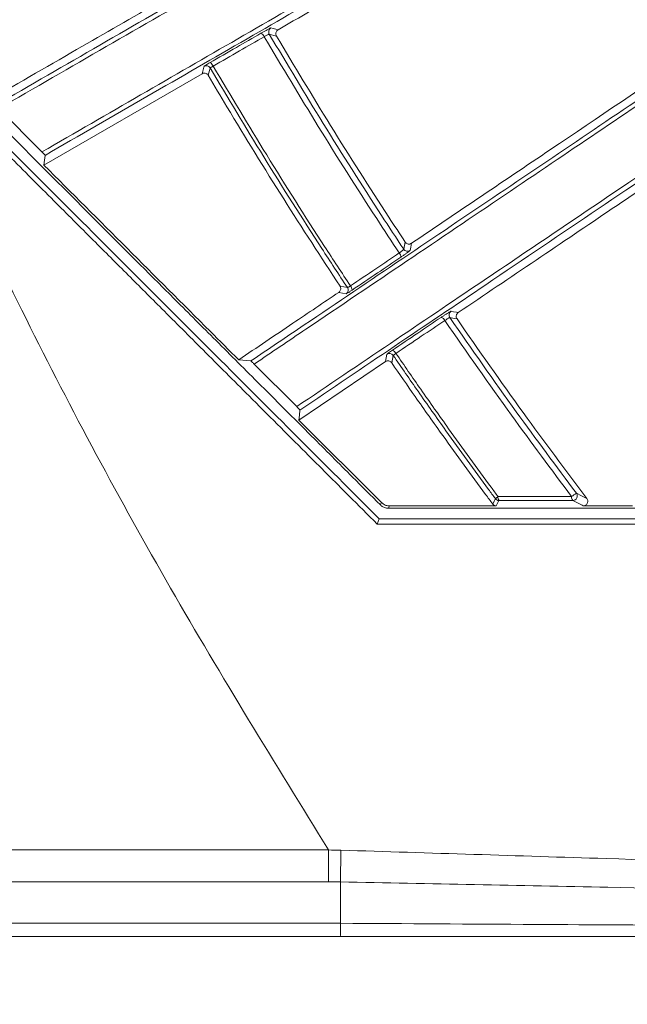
# Model space of a CAD drawing. Header units: millimetres. Extents: x 0 to 1118, y 0 to 864.
# Tile 309 of 512: x 475 to 482, y 383 to 394. Entities that reach past the tile are written whole.
import ezdxf

# ---------------------------------------------------------------- set-up
doc = ezdxf.new("R2010")
doc.units = ezdxf.units.MM
doc.styles.add('SLDTEXTSTYLE0', font='TXT', dxfattribs={"width": 0.605})
doc.dimstyles.new('SLDDIMSTYLE3', dxfattribs={"dimtxt": 3.175, "dimasz": 3.302, "dimexe": 0, "dimexo": 0.0625, "dimgap": 0.79375, "dimtad": 0, "dimtih": 1, "dimtoh": 1, "dimdec": 1, "dimlfac": 4, "dimrnd": 1e-09, "dimzin": 12, "dimdsep": 46, "dimtxsty": 'SLDTEXTSTYLE0', "dimsah": 1, "dimcen": 0.09, "dimadec": 0, "dimazin": 3, "dimtfac": 1, "dimtofl": 0, "dimtmove": 0, "dimatfit": 3, "dimfxl": 1, "dimfrac": 2, "dimtolj": 1, "dimtzin": 12, "dimarcsym": 0})

# ---------------------------------------------------------------- blocks, each defined once
blk = doc.blocks.new('_D_9')
at = {"color": 7, "linetype": 'Continuous', "lineweight": 0}
for p, q in [((522.125, 420.339), (447.138, 420.339)), ((448.738, 420.339), (448.738, 403.935)), ((448.738, 382.658), (448.738, 399.062)), ((465.736, 382.658), (447.138, 382.658))]:
    blk.add_line(p, q, dxfattribs=at)
for points in [[(448.738, 420.339), (448.23, 417.037), (449.246, 417.037)], [(448.738, 382.658), (449.246, 385.96), (448.23, 385.96)]]:
    blk.add_solid(points, dxfattribs=at)
at = {"color": 7, "linetype": 'Continuous', "lineweight": 0, "insert": (443.281, 403.155), "char_height": 3.175, "attachment_point": 1, "style": 'SLDTEXTSTYLE0'}
blk.add_mtext('150.7', dxfattribs=at)

msp = doc.modelspace()

# ---------------------------------------------------------------- linework, layer by layer
at = {"color": 7, "linetype": 'Continuous', "lineweight": 15}
for p, q in [((475.3447, 391.9431), (477.095, 392.9537)), ((475.3237, 392.0879), (474.8453, 392.5662)), ((477.5001, 389.7881), (477.6345, 389.7754)), ((478.1422, 389.2703), (477.6714, 389.741)), ((478.1662, 389.1221), (479.1238, 389.7681)), ((479.0796, 388.2089), (478.1662, 389.1221)), ((480.3495, 388.1731), (479.1675, 388.1726)), ((478.6284, 383.4083), (474.8399, 383.4083))]:
    msp.add_line(p, q, dxfattribs=at)
at = {"color": 9, "linetype": 'Continuous', "lineweight": 0}
for p, q in [((478.6208, 390.6032), (478.7027, 390.5873)), ((474.8232, 384.3654), (478.4939, 384.3654)), ((478.4939, 384.0119), (474.8294, 384.0119)), ((478.6266, 384.0123), (478.4939, 384.0119)), ((478.6266, 383.5548), (478.6266, 384.0123)), ((474.8374, 383.5548), (478.6266, 383.5548))]:
    msp.add_line(p, q, dxfattribs=at)
at = {"color": 9, "linetype": 'Continuous', "lineweight": 0, "flags": 128}
for points in [[(477.8571, 393.46), (477.8831, 393.453), (477.9121, 393.4452), (477.9354, 393.439)], [(477.9176, 393.3698), (477.8886, 393.3776), (477.8386, 393.391)], [(477.095, 392.9537), (477.0986, 392.9673), (477.1062, 392.9956), (477.1138, 393.0239), (477.1168, 393.035)], [(477.1845, 393.0169), (477.1769, 392.9886), (477.1629, 392.9362)], [(479.3257, 391.0114), (479.3334, 391.0514), (479.3411, 391.0915)], [(479.411, 391.0771), (479.4031, 391.0362), (479.3957, 390.9979)], [(478.6893, 390.5186), (478.6494, 390.5263), (478.6068, 390.5346)], [(479.8489, 390.326), (479.8773, 390.3205), (479.9089, 390.3143), (479.928, 390.3106)], [(479.9151, 390.2403), (479.8836, 390.2465), (479.8352, 390.2559)], [(479.1238, 389.7681), (479.1321, 389.8106), (479.1399, 389.8506)], [(479.2087, 389.8372), (479.2007, 389.7963), (479.1927, 389.7554)], [(480.3096, 388.1931), (480.3247, 388.2227), (480.3285, 388.2302), (480.3397, 388.2523)], [(480.3795, 388.232), (480.3683, 388.21), (480.3495, 388.1731)], [(481.236, 388.3123), (481.2934, 388.2835), (481.3369, 388.2616), (481.3508, 388.2547)], [(479.0684, 388.1822), (479.074, 388.1956), (479.0796, 388.2089)], [(479.1675, 388.1726), (479.1618, 388.1589), (479.1563, 388.1458)]]:
    msp.add_lwpolyline(points, dxfattribs=at)
at = {"color": 7, "linetype": 'Continuous', "lineweight": 15, "flags": 128}
for points in [[(475.359, 392.0502), (475.3517, 391.9957), (475.3447, 391.9431)], [(478.1773, 389.2327), (478.1716, 389.1766), (478.1662, 389.1221)], [(479.0557, 388.0277), (479.044, 387.9992), (479.0323, 387.9708)]]:
    msp.add_lwpolyline(points, dxfattribs=at)
at = {"color": 7, "linetype": 'Continuous', "lineweight": 15}
for centre, start, end in [((477.8818, 393.4164), 119.49314, 210.45675), ((478.6609, 390.5598), 304.58546, 33.38884), ((479.8765, 390.2842), 123.44359, 214.46537), ((479.1674, 389.8088), 34.50806, 123.40547)]:
    msp.add_arc(centre, 0.05, start, end, dxfattribs=at)
at = {"color": 9, "linetype": 'Continuous', "lineweight": 0}
for centre, radius, start, end in [((477.7221, 393.3417), 0.0635, 19.47219, 68.37181), ((477.1414, 392.9914), 0.05, 30.52059, 119.45753), ((477.1503, 393.0123), 0.0718, 20.5767, 63.00498), ((479.2346, 390.9297), 0.0581, 352.88157, 44.21911), ((479.3673, 391.0391), 0.05, 213.64628, 304.54853), ((478.689, 390.5611), 0.0649, 358.15338, 43.47543), ((479.7241, 390.1995), 0.0606, 22.99009, 74.89461), ((479.1781, 389.832), 0.0671, 23.92378, 69.89069), ((480.5604, 388.0049), 0.3315, 125.31254, 131.74915), ((480.3799, 388.282), 0.05, 216.52747, 269.51269), ((480.4281, 388.267), 0.0598, 171.8494, 215.73234), ((481.2352, 388.2667), 0.0524, 171.56613, 221.21842), ((481.5367, 387.8383), 0.5613, 122.3948, 129.02676), ((481.196, 388.2822), 0.0501, 269.68075, 36.9231), ((533.2858, 491.7867), 115.9178, 243.296649, 243.361164)]:
    msp.add_arc(centre, radius, start, end, dxfattribs=at)
at = {"color": 7, "linetype": 'Continuous', "lineweight": 15}
for points, knots in [([(474.8074, 392.6017), (475.1945, 392.8252), (475.969, 393.2723), (477.1242, 393.9393), (478.2656, 394.5984), (479.5542, 395.3424), (480.9536, 396.1504), (482.4355, 397.006), (484.1091, 397.9724), (485.9327, 399.0254), (487.7209, 400.0579), (489.282, 400.9593), (491.1097, 402.0147), (492.4181, 402.7702), (493.2911, 403.2742)], [0, 0, 0, 0, 0.04863197, 0.09727467, 0.14766909, 0.19807737, 0.27122655, 0.34456254, 0.4178249, 0.53255635, 0.64734624, 0.73539382, 0.82344916, 1, 1, 1, 1]), ([(493.2824, 403.2153), (492.4115, 402.7127), (491.1045, 401.9584), (489.2777, 400.9036), (487.7386, 400.0148), (486.0007, 399.0111), (484.2208, 397.983), (482.549, 397.0172), (481.0174, 396.1324), (479.5952, 395.3107), (478.3171, 394.5722), (477.1977, 393.9254), (476.0386, 393.2557), (475.243, 392.796), (474.8453, 392.5662)], [0, 0, 0, 0, 0.17646509, 0.26485775, 0.35324274, 0.46386996, 0.574448, 0.65057789, 0.72678676, 0.80278725, 0.85131154, 0.89982393, 0.94991812, 1, 1, 1, 1]), ([(475.3237, 392.0879), (475.6885, 392.2986), (476.4181, 392.7202), (477.5042, 393.3476), (478.5769, 393.9673), (479.8253, 394.6884), (481.2135, 395.4902), (482.7086, 396.3536), (484.3968, 397.3285), (486.2359, 398.3905), (488.0341, 399.4286), (489.5995, 400.3323), (491.4258, 401.3865), (492.7364, 402.1427), (493.6107, 402.6472)], [0, 0, 0, 0, 0.04625658, 0.09252205, 0.14025422, 0.18799727, 0.26234629, 0.33689117, 0.41135999, 0.52808021, 0.64486161, 0.73353641, 0.82221908, 1, 1, 1, 1]), ([(493.669, 402.6203), (492.7962, 402.1163), (491.4862, 401.36), (489.6593, 400.3054), (488.1142, 399.4134), (486.3634, 398.4028), (484.5634, 397.3637), (482.8715, 396.387), (481.3201, 395.4915), (479.8997, 394.6716), (478.6491, 393.9496), (477.5865, 393.3362), (476.4885, 392.7023), (475.7354, 392.2676), (475.359, 392.0502)], [0, 0, 0, 0, 0.17729844, 0.26609505, 0.35488409, 0.4673262, 0.57971746, 0.65713312, 0.73463046, 0.81190979, 0.85827114, 0.90462301, 0.95231657, 1, 1, 1, 1]), ([(477.6345, 389.7754), (477.8318, 389.9085), (478.3987, 390.2909), (479.3191, 390.9117), (480.3902, 391.6342), (481.4369, 392.3403), (482.7687, 393.2387), (484.3305, 394.2922), (486.0829, 395.4744), (487.7479, 396.5976), (489.2801, 397.6311), (490.694, 398.5849), (492.449, 399.7688), (493.716, 400.6235), (494.5613, 401.1936)], [0, 0, 0, 0, 0.0270339, 0.0776594, 0.1282978, 0.1802838, 0.2322809, 0.3319444, 0.431681, 0.53384, 0.636027, 0.726927, 0.8178342, 1, 1, 1, 1]), ([(494.5568, 401.1345), (493.7131, 400.5657), (492.4471, 399.7122), (490.6928, 398.5288), (489.2892, 397.582), (487.7809, 396.5643), (486.1329, 395.4523), (484.3742, 394.2654), (482.7974, 393.2012), (481.4717, 392.3064), (480.438, 391.6086), (479.3623, 390.8825), (478.4318, 390.2543), (477.8628, 389.8702), (477.6714, 389.741)], [0, 0, 0, 0, 0.1821714, 0.2733754, 0.3645721, 0.4646708, 0.5647439, 0.6667175, 0.7686121, 0.8192962, 0.8699701, 0.9218476, 0.9737107, 1, 1, 1, 1]), ([(478.1422, 389.2703), (478.4889, 389.5043), (479.1824, 389.9724), (480.4199, 390.8075), (481.8334, 391.7614), (483.3788, 392.8042), (484.7151, 393.7058), (486.2521, 394.7427), (487.9537, 395.8906), (489.8905, 397.197), (491.1047, 398.0157), (491.7117, 398.4251)], [0, 0, 0, 0, 0.0622346, 0.1244829, 0.2282574, 0.3324101, 0.4364201, 0.5130393, 0.675193, 0.837619, 1, 1, 1, 1]), ([(491.6203, 398.299), (491.5347, 398.2413), (491.0312, 397.9017), (490.0929, 397.2689), (488.7684, 396.3756), (487.3851, 395.4427), (486.0862, 394.5667), (484.8879, 393.7586), (483.8087, 393.0308), (482.6745, 392.2658), (481.4854, 391.4639), (480.3275, 390.6829), (479.2224, 389.9376), (478.5265, 389.4683), (478.1773, 389.2327)], [0, 0, 0, 0, 0.02329, 0.1369959, 0.2506916, 0.3651179, 0.4795207, 0.5571741, 0.6355094, 0.7138294, 0.7937351, 0.8736122, 0.9365803, 1, 1, 1, 1]), ([(477.9354, 393.439), (478.5362, 393.7858), (479.7469, 394.4849), (480.8645, 395.1302), (481.4276, 395.4553)], [0, 0, 0, 0, 0.4961697, 1, 1, 1, 1]), ([(482.7688, 393.4005), (482.568, 393.7093), (482.1576, 394.3405), (481.7404, 395.0247), (481.5198, 395.3969), (481.4952, 395.4384)], [0, 0, 0, 0, 0.4598784, 0.9399054, 1, 1, 1, 1]), ([(479.0684, 388.1822), (478.9653, 388.2853), (478.7112, 388.5394), (478.2581, 388.9925), (477.7446, 389.506), (477.2336, 390.017), (476.7876, 390.463), (476.3772, 390.8734), (475.957, 391.2936), (475.4925, 391.7581), (474.9422, 392.3084), (474.3848, 392.8658), (473.895, 393.3556), (473.6189, 393.6317), (473.5084, 393.7422)], [0, 0, 0, 0, 0.0556648, 0.1371943, 0.2445858, 0.3328372, 0.4130221, 0.4852625, 0.5542637, 0.639762, 0.7358391, 0.8511189, 0.9403975, 1, 1, 1, 1]), ([(476.6327, 393.7545), (476.325, 393.5768), (475.6759, 393.202), (475.0152, 392.8206), (474.6678, 392.62)], [0, 0, 0, 0, 0.4740687, 1, 1, 1, 1]), ([(479.0557, 388.0277), (478.4514, 388.6319), (477.2428, 389.8405), (475.4713, 391.6119), (474.3039, 392.7793), (473.7414, 393.3419)], [0, 0, 0, 0, 0.3412914, 0.6825888, 1, 1, 1, 1]), ([(477.9354, 393.439), (477.9308, 393.4356), (477.9214, 393.4289), (477.9128, 393.4134), (477.9096, 393.3962), (477.9119, 393.381), (477.916, 393.3729), (477.9176, 393.3698)], [0, 0, 0, 0, 0.2213191, 0.4428057, 0.6610325, 0.8725333, 1, 1, 1, 1]), ([(479.3411, 391.0915), (479.2812, 391.1825), (479.0006, 391.6092), (478.5195, 392.3648), (478.1153, 393.0397), (477.9176, 393.3698)], [0, 0, 0, 0, 0.1216535, 0.570313, 1, 1, 1, 1]), ([(473.7013, 393.3018), (473.7967, 393.2064), (474.0315, 392.9716), (474.4499, 392.5532), (474.9393, 392.0638), (475.4343, 391.5688), (475.8748, 391.1282), (476.2728, 390.7302), (476.6779, 390.3252), (477.1233, 389.8798), (477.6528, 389.3503), (478.1909, 388.8122), (478.6634, 388.3396), (478.9283, 388.0748), (479.0323, 387.9708)], [0, 0, 0, 0, 0.053622, 0.1320807, 0.2353716, 0.3288818, 0.410565, 0.483253, 0.5528407, 0.6385083, 0.7339244, 0.8508873, 0.9414294, 1, 1, 1, 1]), ([(482.7545, 393.3325), (482.6991, 393.2951), (482.1463, 392.9222), (481.0599, 392.1894), (479.9628, 391.4493), (479.411, 391.0771)], [0, 0, 0, 0, 0.0524767, 0.5234736, 1, 1, 1, 1]), ([(477.1629, 392.9362), (477.1596, 392.9407), (477.1532, 392.9495), (477.1387, 392.9579), (477.1225, 392.9614), (477.1072, 392.9597), (477.0986, 392.9555), (477.095, 392.9537)], [0, 0, 0, 0, 0.207803, 0.4154901, 0.6258967, 0.8429503, 1, 1, 1, 1]), ([(478.6208, 390.6032), (478.4117, 390.9239), (477.9847, 391.5789), (477.5045, 392.3604), (477.2319, 392.82), (477.1629, 392.9362)], [0, 0, 0, 0, 0.4173751, 0.8525843, 1, 1, 1, 1]), ([(479.928, 390.3106), (480.5039, 390.699), (481.6639, 391.4815), (482.7331, 392.2026), (483.2715, 392.5658)], [0, 0, 0, 0, 0.4963986, 1, 1, 1, 1]), ([(475.359, 392.0502), (475.3586, 392.0508), (475.3579, 392.052), (475.3521, 392.0585), (475.3435, 392.0677), (475.3335, 392.078), (475.3267, 392.0849), (475.3237, 392.0879)], [0, 0, 0, 0, 0.2083945, 0.4168429, 0.6248582, 0.8373119, 1, 1, 1, 1]), ([(477.5001, 389.7881), (477.3948, 389.8933), (476.6766, 390.6114), (475.958, 391.3299), (475.3447, 391.9431)], [0, 0, 0, 0, 0.1465157, 1, 1, 1, 1]), ([(479.3411, 391.0915), (479.3446, 391.0871), (479.3516, 391.0785), (479.3666, 391.0706), (479.3831, 391.0678), (479.3987, 391.0701), (479.4073, 391.075), (479.411, 391.0771)], [0, 0, 0, 0, 0.2045474, 0.4088592, 0.6182987, 0.8355296, 1, 1, 1, 1]), ([(478.6068, 390.5346), (478.4382, 390.4209), (478.072, 390.1739), (477.7005, 389.9233), (477.5001, 389.7881)], [0, 0, 0, 0, 0.4605866, 1, 1, 1, 1]), ([(478.6068, 390.5346), (478.6113, 390.5383), (478.6202, 390.5457), (478.6279, 390.5618), (478.6298, 390.579), (478.6266, 390.5933), (478.6223, 390.6006), (478.6208, 390.6032)], [0, 0, 0, 0, 0.2265368, 0.4532835, 0.6737751, 0.88548, 1, 1, 1, 1]), ([(479.928, 390.3106), (479.9236, 390.3069), (479.9147, 390.2995), (479.9072, 390.2833), (479.9053, 390.2659), (479.9087, 390.2509), (479.9134, 390.2432), (479.9151, 390.2403)], [0, 0, 0, 0, 0.2229343, 0.4459802, 0.6649171, 0.8756839, 1, 1, 1, 1]), ([(481.3508, 388.2547), (481.1144, 388.5699), (480.6243, 389.2233), (480.157, 389.8934), (479.9151, 390.2403)], [0, 0, 0, 0, 0.4823433, 1, 1, 1, 1]), ([(477.6714, 389.741), (477.6672, 389.7451), (477.6589, 389.7533), (477.6478, 389.764), (477.6393, 389.7717), (477.6354, 389.7751), (477.6347, 389.7753), (477.6345, 389.7754)], [0, 0, 0, 0, 0.2255572, 0.4509466, 0.6808257, 0.9120017, 1, 1, 1, 1]), ([(479.1927, 389.7554), (479.1892, 389.7595), (479.1821, 389.7679), (479.1672, 389.7752), (479.1509, 389.7776), (479.1357, 389.7749), (479.1274, 389.7701), (479.1238, 389.7681)], [0, 0, 0, 0, 0.2061959, 0.4122684, 0.6217169, 0.8392029, 1, 1, 1, 1]), ([(480.3096, 388.1931), (480.2835, 388.2283), (480.0986, 388.4779), (479.8115, 388.8732), (479.4665, 389.3597), (479.279, 389.6307), (479.1927, 389.7554)], [0, 0, 0, 0, 0.0684219, 0.4852678, 0.763148, 1, 1, 1, 1]), ([(478.1773, 389.2327), (478.1769, 389.2334), (478.1762, 389.2346), (478.1703, 389.2413), (478.1615, 389.2506), (478.1516, 389.2608), (478.145, 389.2674), (478.1422, 389.2703)], [0, 0, 0, 0, 0.2141163, 0.4285185, 0.6382972, 0.8461281, 1, 1, 1, 1]), ([(481.1957, 388.2321), (481.0758, 388.2321), (480.8048, 388.2321), (480.5317, 388.232), (480.3795, 388.232)], [0, 0, 0, 0, 0.4424791, 1, 1, 1, 1]), ([(481.3508, 388.2547), (481.3537, 388.25), (481.3595, 388.2406), (481.362, 388.2239), (481.3596, 388.2074), (481.3517, 388.1922), (481.339, 388.1805), (481.325, 388.1744), (481.3158, 388.1738), (481.3124, 388.1735)], [0, 0, 0, 0, 0.1437765, 0.28739318, 0.43447591, 0.58781527, 0.74637596, 0.90665563, 1, 1, 1, 1]), ([(479.1563, 388.1458), (479.1424, 388.1472), (479.1145, 388.1499), (479.0853, 388.1665), (479.0717, 388.1791), (479.0684, 388.1822)], [0, 0, 0, 0, 0.43061108, 0.86156759, 1, 1, 1, 1]), ([(479.0796, 388.2089), (479.0924, 388.1987), (479.1161, 388.1799), (479.1487, 388.173), (479.1649, 388.1726), (479.1675, 388.1726)], [0, 0, 0, 0, 0.4959765, 0.918035, 1, 1, 1, 1]), ([(487.0228, 388.1458), (486.3995, 388.1458), (485.1368, 388.1458), (483.1864, 388.1458), (481.1901, 388.1458), (479.8362, 388.1458), (479.1563, 388.1458)], [0, 0, 0, 0, 0.2501765, 0.5068001, 0.7523661, 1, 1, 1, 1]), ([(480.3495, 388.1731), (480.3439, 388.1736), (480.3328, 388.1747), (480.3188, 388.1824), (480.3124, 388.1899), (480.3096, 388.1931)], [0, 0, 0, 0, 0.3650224, 0.7304297, 1, 1, 1, 1]), ([(481.858, 388.1738), (481.7097, 388.1738), (481.5283, 388.1737), (481.3457, 388.1736), (481.3124, 388.1735)], [0, 0, 0, 0, 0.8171735, 1, 1, 1, 1]), ([(479.0557, 388.0277), (479.7698, 388.0278), (481.1978, 388.028), (483.2503, 388.0285), (485.2291, 388.0291), (486.4846, 388.0295), (487.114, 388.0297)], [0, 0, 0, 0, 0.2538502, 0.5076106, 0.7531888, 1, 1, 1, 1]), ([(479.0323, 387.9708), (479.7456, 387.9708), (481.172, 387.9708), (483.2314, 387.9708), (485.227, 387.9708), (486.4994, 387.9708), (487.1373, 387.9708)], [0, 0, 0, 0, 0.2512035, 0.5023002, 0.7504939, 1, 1, 1, 1]), ([(591.3199, 383.4083), (590.28, 383.4083), (588.1991, 383.4083), (585.0889, 383.4083), (581.4514, 383.4083), (577.3036, 383.4083), (572.8382, 383.4083), (568.6971, 383.4083), (564.8686, 383.4083), (559.9509, 383.4083), (553.8744, 383.4083), (548.4422, 383.4083), (544.1887, 383.4083), (541.1313, 383.4083), (537.4129, 383.4083), (533.631, 383.4083), (530.4249, 383.4083), (527.8352, 383.4083), (525.8844, 383.4083), (523.9273, 383.4083), (521.972, 383.4083), (520.0207, 383.4083), (518.0828, 383.4083), (516.1611, 383.4083), (514.2656, 383.4083), (512.3985, 383.4083), (510.568, 383.4083), (508.7746, 383.4083), (507.0189, 383.4083), (504.7241, 383.4083), (501.9297, 383.4083), (498.6393, 383.4083), (495.3421, 383.4083), (492.5321, 383.4083), (490.2163, 383.4083), (488.4377, 383.4083), (486.6169, 383.4083), (484.7393, 383.4083), (482.806, 383.4083), (480.7614, 383.4083), (479.3604, 383.4083), (478.6284, 383.4083)], [0, 0, 0, 0, 0.0261524, 0.0523281, 0.0784924, 0.1184433, 0.1584006, 0.1939935, 0.2267362, 0.2595021, 0.3249911, 0.3904764, 0.4068476, 0.4395939, 0.4723461, 0.5051069, 0.5378774, 0.554254, 0.5706657, 0.5870428, 0.6034629, 0.6198407, 0.6362671, 0.6526445, 0.6690735, 0.6854491, 0.7018724, 0.7182479, 0.7346197, 0.7510167, 0.7837653, 0.8165103, 0.8492547, 0.8820578, 0.8985272, 0.9149943, 0.9314749, 0.9479519, 0.9647761, 0.9815951, 1, 1, 1, 1])]:
    msp.add_open_spline(points, degree=3, knots=knots, dxfattribs=at)
at = {"color": 9, "linetype": 'Continuous', "lineweight": 0}
for points, knots in [([(482.8469, 393.3857), (482.8012, 393.455), (482.5436, 393.8461), (482.0931, 394.5517), (481.7057, 395.1987), (481.5163, 395.5151)], [0, 0, 0, 0, 0.099159, 0.5595827, 1, 1, 1, 1]), ([(481.5385, 395.5272), (481.7272, 395.2119), (482.1137, 394.566), (482.5643, 393.8599), (482.8229, 393.4672), (482.8697, 393.3962)], [0, 0, 0, 0, 0.43861396, 0.89844069, 1, 1, 1, 1]), ([(477.8571, 393.46), (477.8568, 393.4599), (477.8557, 393.4599), (477.8477, 393.4564), (477.8291, 393.447), (477.8038, 393.4335), (477.7745, 393.4173), (477.7552, 393.4063), (477.7455, 393.4007)], [0, 0, 0, 0, 0.0638893, 0.2510933, 0.4383342, 0.625568, 0.8127899, 1, 1, 1, 1]), ([(477.1829, 393.0762), (477.2801, 393.1323), (477.4684, 393.2409), (477.6552, 393.3486), (477.7455, 393.4007)], [0, 0, 0, 0, 0.5163552, 1, 1, 1, 1]), ([(477.782, 393.3629), (477.6914, 393.3106), (477.504, 393.2026), (477.3151, 393.0937), (477.2175, 393.0375)], [0, 0, 0, 0, 0.4836284, 1, 1, 1, 1]), ([(477.782, 393.3629), (477.7869, 393.3656), (477.7966, 393.3709), (477.8115, 393.3787), (477.8243, 393.3851), (477.8338, 393.3895), (477.8379, 393.3911), (477.8385, 393.3911), (477.8386, 393.391)], [0, 0, 0, 0, 0.1871956, 0.3744329, 0.5617052, 0.748893, 0.9361498, 1, 1, 1, 1]), ([(479.2763, 390.9702), (479.1928, 391.0971), (478.8882, 391.5601), (478.3842, 392.3542), (477.98, 393.0313), (477.782, 393.3629)], [0, 0, 0, 0, 0.1615445, 0.5893279, 1, 1, 1, 1]), ([(477.8386, 393.391), (478.036, 393.0608), (478.4394, 392.3856), (478.941, 391.5959), (479.2438, 391.1358), (479.3257, 391.0114)], [0, 0, 0, 0, 0.4111917, 0.8407541, 1, 1, 1, 1]), ([(473.7014, 393.3017), (474.1732, 392.2776), (475.1169, 390.2287), (476.7172, 387.2448), (477.9018, 385.325), (478.4939, 384.3654)], [0, 0, 0, 0, 0.333268, 0.6667314, 1, 1, 1, 1]), ([(477.1829, 393.0762), (477.1746, 393.0714), (477.157, 393.0612), (477.1355, 393.0481), (477.1201, 393.0382), (477.1179, 393.0361), (477.1168, 393.035)], [0, 0, 0, 0, 0.2298283, 0.4865498, 0.7432776, 1, 1, 1, 1]), ([(477.1845, 393.0169), (477.185, 393.0174), (477.186, 393.0186), (477.1937, 393.0237), (477.2045, 393.0301), (477.2133, 393.0351), (477.2175, 393.0375)], [0, 0, 0, 0, 0.2567641, 0.513515, 0.7701594, 1, 1, 1, 1]), ([(478.7027, 390.5873), (478.6078, 390.7314), (478.2932, 391.2097), (477.7819, 392.0165), (477.3807, 392.6883), (477.1845, 393.0169)], [0, 0, 0, 0, 0.1806635, 0.599399, 1, 1, 1, 1]), ([(477.2175, 393.0375), (477.4135, 392.7092), (477.8142, 392.0376), (478.3256, 391.2301), (478.6406, 390.751), (478.7361, 390.6058)], [0, 0, 0, 0, 0.4000386, 0.8181504, 1, 1, 1, 1]), ([(478.7361, 390.6058), (478.8302, 390.6693), (479.011, 390.7912), (479.1903, 390.9122), (479.2763, 390.9702)], [0, 0, 0, 0, 0.5202969, 1, 1, 1, 1]), ([(479.2763, 390.9702), (479.278, 390.9714), (479.2842, 390.9756), (479.2953, 390.9837), (479.308, 390.9935), (479.3181, 391.0021), (479.3248, 391.0087), (479.3254, 391.0105), (479.3257, 391.0114)], [0, 0, 0, 0, 0.07076474, 0.25545588, 0.44089337, 0.62700348, 0.81345689, 1, 1, 1, 1]), ([(479.2923, 390.9225), (479.2957, 390.9249), (479.3082, 390.9333), (479.3307, 390.9489), (479.3569, 390.9675), (479.3781, 390.9831), (479.3926, 390.9943), (479.3947, 390.9967), (479.3957, 390.9979)], [0, 0, 0, 0, 0.0710207, 0.2563085, 0.4419862, 0.6279774, 0.8139977, 1, 1, 1, 1]), ([(479.2923, 390.9225), (479.2066, 390.8647), (479.0279, 390.744), (478.8477, 390.6223), (478.7539, 390.559)], [0, 0, 0, 0, 0.4797221, 1, 1, 1, 1]), ([(478.6893, 390.5186), (478.6904, 390.5189), (478.6928, 390.5197), (478.7064, 390.5279), (478.7273, 390.5412), (478.745, 390.5531), (478.7539, 390.559)], [0, 0, 0, 0, 0.2208714, 0.4806913, 0.7403521, 1, 1, 1, 1]), ([(478.7027, 390.5873), (478.7034, 390.5873), (478.7049, 390.5872), (478.7121, 390.5907), (478.7228, 390.5969), (478.7317, 390.6028), (478.7361, 390.6058)], [0, 0, 0, 0, 0.2214831, 0.4814521, 0.7409059, 1, 1, 1, 1]), ([(479.8489, 390.326), (479.8485, 390.3259), (479.8472, 390.3257), (479.8388, 390.3212), (479.8204, 390.3102), (479.7958, 390.2948), (479.7675, 390.2765), (479.7491, 390.2642), (479.7399, 390.258)], [0, 0, 0, 0, 0.0753511, 0.260245, 0.4451725, 0.6301174, 0.8150521, 1, 1, 1, 1]), ([(479.2011, 389.895), (479.2945, 389.9579), (479.4749, 390.0795), (479.6537, 390.1999), (479.7399, 390.258)], [0, 0, 0, 0, 0.517883, 1, 1, 1, 1]), ([(479.7799, 390.2232), (479.6934, 390.1649), (479.514, 390.0442), (479.3331, 389.9223), (479.2394, 389.8592)], [0, 0, 0, 0, 0.4821038, 1, 1, 1, 1]), ([(479.7799, 390.2232), (479.7845, 390.2262), (479.7939, 390.2322), (479.8082, 390.241), (479.8207, 390.2485), (479.83, 390.2537), (479.8344, 390.2558), (479.835, 390.2559), (479.8352, 390.2559)], [0, 0, 0, 0, 0.1849478, 0.3699283, 0.5548869, 0.7398481, 0.9246527, 1, 1, 1, 1]), ([(481.1833, 388.2744), (480.9598, 388.5737), (480.4808, 389.2152), (480.0237, 389.8725), (479.7799, 390.2232)], [0, 0, 0, 0, 0.4665984, 1, 1, 1, 1]), ([(479.8352, 390.2559), (480.0784, 389.9066), (480.5346, 389.251), (481.0127, 388.6112), (481.236, 388.3123)], [0, 0, 0, 0, 0.5328199, 1, 1, 1, 1]), ([(479.2011, 389.895), (479.1938, 389.89), (479.1777, 389.8791), (479.1576, 389.865), (479.143, 389.854), (479.1409, 389.8517), (479.1399, 389.8506)], [0, 0, 0, 0, 0.2160617, 0.4773816, 0.7386775, 1, 1, 1, 1]), ([(479.2087, 389.8372), (479.2092, 389.8378), (479.2101, 389.839), (479.2175, 389.8444), (479.2276, 389.8514), (479.2357, 389.8568), (479.2394, 389.8592)], [0, 0, 0, 0, 0.2613137, 0.5226312, 0.7839144, 1, 1, 1, 1]), ([(479.2394, 389.8592), (479.3308, 389.7268), (479.5233, 389.4478), (479.8735, 388.9531), (480.1596, 388.5583), (480.3437, 388.3095), (480.3688, 388.2755)], [0, 0, 0, 0, 0.2480723, 0.522724, 0.9347288, 1, 1, 1, 1]), ([(480.3397, 388.2523), (480.3145, 388.2863), (480.1303, 388.5353), (479.8437, 388.9302), (479.4931, 389.4253), (479.3002, 389.7046), (479.2087, 389.8372)], [0, 0, 0, 0, 0.0652588, 0.4771805, 0.7517779, 1, 1, 1, 1]), ([(480.3688, 388.2755), (480.5207, 388.2752), (480.7932, 388.2749), (481.0636, 388.2745), (481.1833, 388.2744)], [0, 0, 0, 0, 0.5575056, 1, 1, 1, 1]), ([(478.4938, 384.3654), (478.4938, 384.3654), (478.4939, 384.3654), (478.5394, 384.3654), (478.5849, 384.3645), (478.6303, 384.3635)], [0, 0, 0, 0, 0.0001092, 0.0007095, 1, 1, 1, 1]), ([(478.4938, 384.3654), (478.4938, 384.3327), (478.4938, 384.2672), (478.4939, 384.173), (478.4939, 384.0852), (478.4939, 384.0363), (478.4939, 384.0119)], [0, 0, 0, 0, 0.2499928, 0.4999988, 0.7499982, 1, 1, 1, 1]), ([(478.6303, 384.3634), (478.6299, 384.3309), (478.629, 384.2659), (478.628, 384.1724), (478.6271, 384.0852), (478.6268, 384.0366), (478.6266, 384.0124)], [0, 0, 0, 0, 0.2499926, 0.4999922, 0.74999, 1, 1, 1, 1]), ([(478.6303, 384.3634), (479.1213, 384.3479), (480.1033, 384.3167), (481.8427, 384.2612), (483.8332, 384.201), (486.0442, 384.1393), (488.1975, 384.0843), (490.4283, 384.0333), (492.7307, 383.9869), (495.5741, 383.9359), (498.8269, 383.8853), (501.9299, 383.8452), (504.4692, 383.8181), (506.4142, 383.8005), (508.4032, 383.7861), (510.4398, 383.7749), (512.5237, 383.767), (514.6512, 383.7623), (516.8151, 383.7601), (519.0061, 383.7602), (521.2137, 383.7621), (523.4302, 383.7656), (525.6481, 383.7709), (527.8609, 383.7781), (530.0623, 383.7873), (532.2461, 383.7987), (534.4206, 383.8125), (536.584, 383.8286), (539.4485, 383.8526), (542.9567, 383.8867), (546.4065, 383.9231), (551.1777, 383.9745), (555.9258, 384.0249), (561.3985, 384.0785), (565.5312, 384.1173), (569.7024, 384.1549), (573.9152, 384.1921), (578.1721, 384.2301), (582.4705, 384.2699), (586.109, 384.3063), (589.0621, 384.338), (590.5663, 384.3558), (591.3185, 384.3647)], [0, 0, 0, 0, 0.0123691, 0.0247397, 0.0441102, 0.0635499, 0.0830312, 0.1024586, 0.1256741, 0.1488951, 0.185639, 0.2225286, 0.2410518, 0.2595733, 0.2781661, 0.2967568, 0.3153532, 0.3339956, 0.3526375, 0.371276, 0.3899149, 0.4085106, 0.4271223, 0.4457349, 0.4643197, 0.4829055, 0.5014499, 0.5202612, 0.5390737, 0.5765121, 0.6134032, 0.6318243, 0.7053862, 0.7421082, 0.7788283, 0.8154997, 0.8521709, 0.8888386, 0.9254831, 0.9621197, 0.9810605, 1, 1, 1, 1]), ([(591.3199, 384.0121), (591.3199, 384.0121), (590.5657, 384.0121), (589.057, 383.9923), (586.096, 383.9759), (582.4482, 383.9507), (578.1401, 383.9259), (573.8743, 383.9014), (569.6539, 383.8778), (565.4763, 383.8539), (561.3384, 383.8293), (555.8617, 383.7954), (551.1118, 383.7636), (546.3421, 383.7312), (542.897, 383.7083), (539.3954, 383.6869), (536.5379, 383.6717), (534.3811, 383.6617), (532.214, 383.653), (530.0383, 383.6458), (527.8456, 383.64), (525.6419, 383.6355), (523.4337, 383.6321), (521.2271, 383.6299), (519.0297, 383.6287), (516.849, 383.6287), (514.6953, 383.63), (512.5779, 383.633), (510.5034, 383.638), (508.4755, 383.645), (506.4938, 383.6541), (504.5553, 383.6651), (502.0216, 383.6822), (498.9218, 383.7075), (495.6679, 383.7394), (492.8193, 383.7717), (490.5078, 383.8012), (488.265, 383.8337), (486.0969, 383.8688), (483.8703, 383.9082), (481.8648, 383.9468), (480.1117, 383.9823), (479.1216, 384.0023), (478.6266, 384.0124)], [0, 0, 0, 0, 0.00000013, 0.01899382, 0.03798889, 0.07470777, 0.11143468, 0.14816457, 0.18489793, 0.22161898, 0.25837477, 0.29513257, 0.36871104, 0.38712365, 0.42397842, 0.46134905, 0.48011146, 0.49887268, 0.51735664, 0.53587316, 0.55438856, 0.57292285, 0.59145621, 0.60996896, 0.62852125, 0.64707304, 0.66562786, 0.68418309, 0.70269733, 0.7212181, 0.73974099, 0.75821647, 0.77669381, 0.81354971, 0.8503204, 0.87360462, 0.89688339, 0.91642697, 0.93602621, 0.95558252, 0.97506742, 0.98753449, 1, 1, 1, 1]), ([(478.6266, 383.5548), (479.3461, 383.5504), (480.7119, 383.5422), (482.7013, 383.5311), (484.601, 383.5213), (486.475, 383.5126), (488.3069, 383.505), (490.0844, 383.4984), (492.3943, 383.4906), (495.205, 383.4826), (498.5087, 383.4746), (501.8082, 383.468), (505.1736, 383.4625), (508.0826, 383.4591), (510.4855, 383.4572), (512.3271, 383.4562), (514.2037, 383.4555), (516.1124, 383.4551), (518.0438, 383.455), (519.9951, 383.4551), (521.9561, 383.4554), (523.9244, 383.4559), (525.8908, 383.4567), (527.8538, 383.4576), (530.4565, 383.4591), (533.6791, 383.4618), (537.4773, 383.466), (541.2092, 383.4711), (544.2759, 383.4758), (548.537, 383.4827), (553.9731, 383.4918), (560.0492, 383.5016), (564.9628, 383.5092), (568.6772, 383.5149), (572.4267, 383.5205), (576.1762, 383.5264), (579.9285, 383.5323), (583.6868, 383.5393), (587.4873, 383.5448), (590.0409, 383.5548), (591.3199, 383.5548), (591.3199, 383.5548)], [0, 0, 0, 0, 0.0180988, 0.0343594, 0.0506246, 0.0672872, 0.0839538, 0.1002765, 0.1166014, 0.1494227, 0.1821863, 0.214951, 0.2478134, 0.2807435, 0.2972178, 0.3137027, 0.3302334, 0.3467229, 0.3632638, 0.3797507, 0.3962871, 0.4127683, 0.4292933, 0.4457668, 0.4622767, 0.4952235, 0.5281338, 0.5610048, 0.5938374, 0.6102403, 0.6757873, 0.7412567, 0.7739608, 0.8066852, 0.8393627, 0.8720793, 0.9038808, 0.9357462, 0.9678092, 0.9999999, 1, 1, 1, 1]), ([(478.6266, 383.5548), (478.6268, 383.5329), (478.6271, 383.4892), (478.6275, 383.4438), (478.628, 383.4139), (478.6282, 383.4102), (478.6284, 383.4083)], [0, 0, 0, 0, 0.2500105, 0.5000067, 0.750005, 1, 1, 1, 1])]:
    msp.add_open_spline(points, degree=3, knots=knots, dxfattribs=at)

# ---------------------------------------------------------------- dimensions: what is measured, and where the dimension line sits
at = {"color": 7, "linetype": 'Continuous', "lineweight": 0}
dim = msp.add_linear_dim(base=(448.7385, 420.3386), p1=(467.3357, 382.6583), p2=(523.7253, 420.3386), angle=90, dimstyle='SLDDIMSTYLE3', dxfattribs=at)
dim.commit()
dim.dimension.update_dxf_attribs({"geometry": '_D_9', "text_midpoint": (448.7385, 401.4985), "dimtype": 160})

doc.saveas('drawing.dxf')
